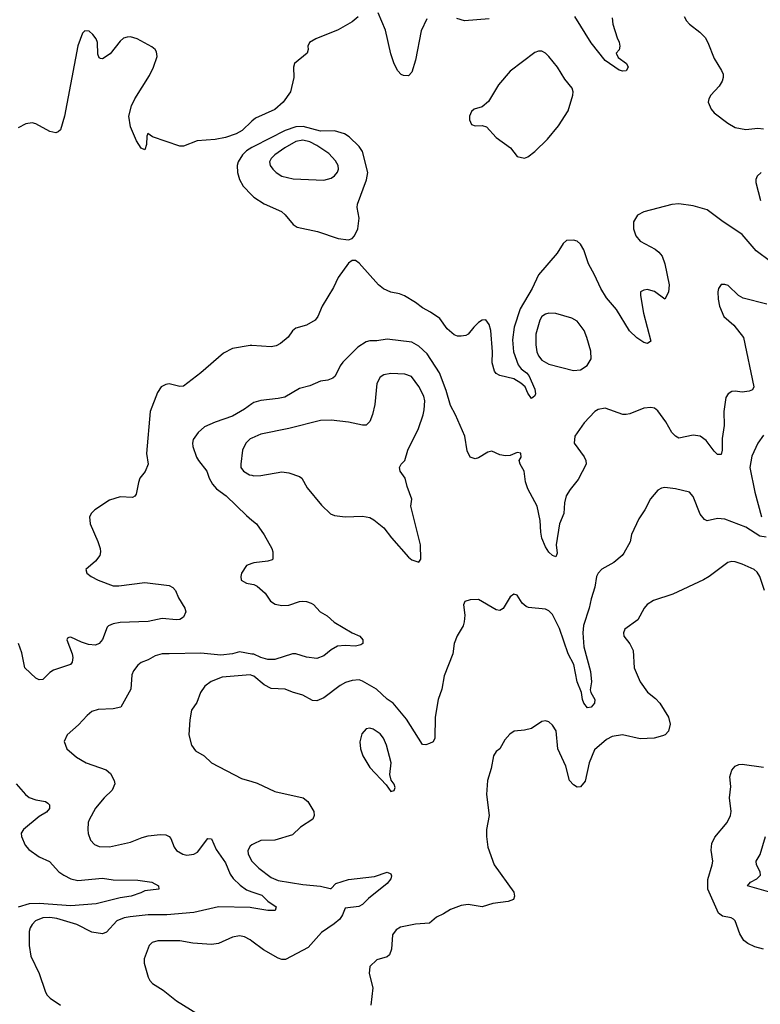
# Model space of a CAD drawing. Header units: inches. Extents: x 2001573 to 2220545, y 644482 to 846830.
# Tile 283 of 656: x 2128679 to 2132893, y 721455 to 727060. Entities that reach past the tile are written whole.
import ezdxf

# ---------------------------------------------------------------- set-up
doc = ezdxf.new("R2010")
doc.units = ezdxf.units.IN
doc.header["$MEASUREMENT"] = 0
doc.layers.add('C1722', color=7, linetype='Continuous')
doc.layers.add('C1732', color=7, linetype='Continuous')

msp = doc.modelspace()

# ---------------------------------------------------------------- linework, layer by layer
at = {"layer": 'C1722', "color": 5}
for points, elevation in [([(2130000, 726481.4), (2129944.2, 726430), (2129910, 726409.4), (2129849, 726390), (2129790, 726377.7), (2129688.8, 726371.2), (2129610, 726339.7), (2129590, 726339.7), (2129433.9, 726393.9), (2129407.7, 726412.3), (2129402.8, 726397.2), (2129400.4, 726350), (2129390, 726319), (2129370, 726329.3), (2129342.6, 726370), (2129309.7, 726450), (2129299.1, 726510), (2129315.6, 726570), (2129333.3, 726610), (2129417.5, 726742.5), (2129440.7, 726790), (2129461.6, 726850), (2129456.9, 726876.9), (2129449.7, 726890), (2129430, 726906), (2129347.6, 726950), (2129310, 726961.6), (2129290, 726961.2), (2129270, 726954.2), (2129250, 726938.3), (2129194, 726866), (2129150, 726836.8), (2129138.7, 726838.7), (2129130, 726842), (2129123.8, 726863.8), (2129120.9, 726930), (2129112.8, 726950), (2129095.1, 726975.1), (2129074.2, 726994.2), (2129050, 726996.7), (2129036.1, 726983.9), (2129008.5, 726911.5), (2128934, 726510), (2128910, 726433.1), (2128897.8, 726422.2), (2128883.5, 726416.5), (2128850, 726422.8), (2128770, 726466.2), (2128750, 726472.5), (2128712.7, 726467.3), (2128670, 726443.7)], 180), ([(2130000, 726332.5), (2129970, 726313.2), (2129947.2, 726290), (2129921.3, 726250), (2129915.5, 726230), (2129917.7, 726190), (2129930.2, 726150), (2129950, 726111.7), (2130000, 726060.5)], 220), ([(2130000, 725205.3), (2129990, 725206), (2129890, 725187.6), (2129838.7, 725161.3), (2129710.2, 725049.8), (2129610, 724974), (2129590, 724971.8), (2129530, 724987), (2129510, 724983.7), (2129484, 724970), (2129462.3, 724937.7), (2129420.3, 724830), (2129400.7, 724590), (2129410.5, 724530), (2129392.5, 724487.5), (2129362.8, 724450), (2129353.7, 724426.3), (2129340.5, 724359.5), (2129332.8, 724347.2), (2129319.5, 724340.5), (2129250, 724343.7), (2129190, 724324.5), (2129106, 724270), (2129088.1, 724251.9), (2129076, 724230), (2129078.8, 724190), (2129123.7, 724090), (2129136.4, 724050), (2129138, 724030), (2129134, 724010), (2129110, 723977.2), (2129054.8, 723930), (2129060.7, 723910), (2129084.9, 723890), (2129124.9, 723870), (2129210, 723837.8), (2129243.3, 723836.7), (2129390, 723856.4), (2129530, 723839.6), (2129550, 723827), (2129565.7, 723810), (2129583.1, 723770), (2129619, 723710), (2129624.4, 723690), (2129610, 723658.3), (2129590, 723645), (2129570, 723642.9), (2129490, 723651.3), (2129410, 723635), (2129250, 723629.1), (2129210, 723620.7), (2129183.8, 723610), (2129177.1, 723602.9), (2129150, 723532), (2129130, 723509.6), (2129110, 723499.7), (2129070, 723502.6), (2129030, 723516), (2128970, 723544.5), (2128957.3, 723542.7), (2128950, 723539), (2128946, 723530), (2128976.5, 723450), (2128981.1, 723430), (2128977.2, 723402.8), (2128966.8, 723390), (2128870, 723356.9), (2128850, 723344.2), (2128810, 723305.1), (2128790, 723302), (2128770, 723312.6), (2128707.1, 723370), (2128690, 723456), (2128671, 723510)], 220), ([(2130000, 724874), (2129957.3, 724842.7), (2129890, 724802.7), (2129790, 724769.8), (2129730, 724742.4), (2129694, 724710), (2129665.8, 724670), (2129662, 724650), (2129664.4, 724630), (2129685.5, 724570), (2129696.1, 724550), (2129743.5, 724490), (2129756.3, 724450), (2129775.6, 724415.6), (2129798.6, 724390), (2129854.3, 724350), (2129970, 724237.1), (2130000, 724211.9)], 240), ([(2130000, 724678.7), (2129990, 724674.2), (2129965.3, 724650), (2129947.1, 724610), (2129936.9, 724530), (2129937.6, 724510), (2129952.4, 724490), (2129986, 724470), (2130000, 724466.4)], 260), ([(2130000, 723965.4), (2129970, 723954), (2129941, 723910), (2129936, 723890), (2129938, 723870), (2129970, 723853.4), (2130000, 723847.1)], 240), ([(2130000, 723449.3), (2129930, 723461.4), (2129888.9, 723451.1), (2129822.8, 723442.8), (2129710, 723453.4), (2129528.8, 723451.2), (2129490, 723449.6), (2129450, 723439.6), (2129410, 723416.2), (2129370, 723400.7), (2129350, 723386.6), (2129326.3, 723353.7), (2129316.4, 723330), (2129310.3, 723250), (2129253.7, 723146.3), (2129210, 723137.2), (2129125.8, 723134.2), (2129090, 723122), (2129061.6, 723098.4), (2129013.4, 723046.6), (2128948, 722990), (2128930.9, 722950.9), (2128947.3, 722910), (2129002, 722862), (2129057.3, 722830), (2129170.9, 722790.9), (2129195.6, 722770), (2129216.5, 722730), (2129219, 722710), (2129205.3, 722674.7), (2129159.5, 722630), (2129110, 722571.8), (2129074.7, 722505.3), (2129068.9, 722490), (2129065.5, 722450), (2129068.3, 722428.3), (2129082.3, 722390), (2129105, 722365), (2129130, 722354), (2129190, 722351.7), (2129310, 722378.4), (2129374.5, 722405.5), (2129410, 722414.9), (2129477.5, 722422.5), (2129510, 722420.5), (2129530, 722410.7), (2129539.2, 722399.2), (2129557.1, 722350), (2129570.3, 722330.3), (2129606, 722310), (2129630, 722304.2), (2129669.7, 722310.3), (2129690, 722321.6), (2129750, 722399.1), (2129770, 722397.3), (2129796.2, 722336.2), (2129850, 722261.5), (2129875.5, 722195.5), (2129892.3, 722172.3), (2129932.9, 722132.9), (2129970, 722107.3), (2130000, 722096.4)], 240), ([(2130000, 723326.1), (2129990, 723329.9), (2129830, 723317.5), (2129768, 723292), (2129732.9, 723267.1), (2129707.6, 723230), (2129686.6, 723173.4), (2129656.5, 723130), (2129646.3, 723073.7), (2129640.8, 722990), (2129655.3, 722930), (2129678.9, 722898.9), (2129728, 722870), (2129770.7, 722830), (2129941.2, 722741.2), (2130000, 722723.2)], 260), ([(2128657.6, 722710), (2128712.2, 722650), (2128733, 722633), (2128770, 722619), (2128824.7, 722610), (2128839.5, 722599.5), (2128847.3, 722590), (2128848, 722570), (2128830.4, 722550), (2128790, 722523.5), (2128700.7, 722450), (2128687.3, 722430), (2128688, 722410), (2128710, 722360.5), (2128730, 722337), (2128790, 722295.5), (2128847.5, 722267.5), (2128901.7, 722210), (2128928.8, 722190), (2128969.6, 722169.6), (2129010, 722159.8), (2129150, 722172.7), (2129210, 722163.8), (2129350, 722161.7), (2129430, 722150.2), (2129468.2, 722130), (2129470.8, 722110), (2129390, 722102.2), (2129368.7, 722090), (2129313, 722070), (2129250, 722062.3), (2129113, 722027), (2128970, 722015.4), (2128790, 722029.9), (2128733.3, 722026.7), (2128670.8, 722009.2)], 220), ([(2130000, 722362.2), (2129990, 722354.7), (2129977.4, 722330), (2129979, 722310), (2130000, 722270.4)], 260), ([(2130000, 722004), (2129990, 722005.5), (2129809.5, 722010.5), (2129670, 721978.2), (2129515.7, 721964.3), (2129410, 721965.4), (2129306.3, 721953.7), (2129272.9, 721947.1), (2129230.4, 721930), (2129173.4, 721866.6), (2129150, 721857.2), (2129090, 721865.8), (2129002.9, 721910), (2128890, 721944.1), (2128850, 721949.2), (2128810, 721947.6), (2128769.1, 721930), (2128749.2, 721910), (2128737.6, 721890), (2128733.4, 721870), (2128732.6, 721790), (2128742.9, 721730), (2128790.2, 721630), (2128823.6, 721530), (2128833.7, 721510), (2128851.1, 721491.1), (2128910, 721450.3)], 240), ([(2130000, 721815.5), (2129990, 721823.1), (2129958.5, 721838.5), (2129930, 721845.1), (2129890, 721838), (2129810, 721801.7), (2129770, 721795), (2129664.1, 721804.1), (2129590, 721816.2), (2129464.1, 721815.9), (2129432.8, 721807.2), (2129414.9, 721790), (2129386, 721714), (2129387.2, 721690), (2129409.1, 721610), (2129418.7, 721590), (2129434.3, 721574.3), (2129495.6, 721535.6), (2129570, 721474.9), (2129690, 721401.6)], 260)]:
    msp.add_lwpolyline(points, dxfattribs=dict(at, elevation=elevation))
at = {"layer": 'C1732', "color": 5}
for points, elevation in [([(2130603.8, 727076.2), (2130570, 727047.7), (2130490, 727001.5), (2130362.8, 726950), (2130326.8, 726930), (2130317.3, 726910), (2130319.1, 726890), (2130314, 726870), (2130242.4, 726810), (2130237.4, 726790), (2130238.9, 726730), (2130219, 726650), (2130177.2, 726590), (2130130, 726548), (2130020.1, 726499.9), (2130000, 726481.4)], 180), ([(2130994.6, 727065.4), (2130963.2, 726996.8), (2130930, 726828.7), (2130910, 726762), (2130890, 726741.2), (2130862.7, 726742.7), (2130850, 726748.7), (2130830, 726768.7), (2130810, 726809.2), (2130790, 726865.2), (2130760.6, 727000.6), (2130718.4, 727098.4)], 180), ([(2132048.9, 727070), (2132054.3, 727034.3), (2132077.3, 726957.3), (2132090, 726931.3), (2132093.4, 726910), (2132090, 726888), (2132072, 726870), (2132084.7, 726844.7), (2132130.6, 726810), (2132140.7, 726790), (2132130, 726769.5), (2132110, 726767.3), (2132090, 726773.2), (2132010, 726827.3), (2131930, 726928.7), (2131837.4, 727077.4)], 180), ([(2132458.7, 727078.7), (2132472.8, 727052.8), (2132490, 727033.7), (2132549.3, 726989.3), (2132578.6, 726958.6), (2132594.6, 726930), (2132630, 726838.8), (2132672.7, 726770), (2132680.5, 726750), (2132681.6, 726730), (2132676.4, 726710), (2132658.2, 726681.8), (2132610.4, 726630), (2132600.4, 726610), (2132596.4, 726590), (2132612.7, 726550), (2132630.6, 726530), (2132708, 726470), (2132750, 726447), (2132810, 726435.3), (2132878, 726442), (2132910, 726438.9)], 220), ([(2131350, 727065.3), (2131210, 727054), (2131166.1, 727066.1)], 180), ([(2130000, 726060.5), (2130010.3, 726050), (2130070, 726011.3), (2130167.9, 725967.9), (2130188.2, 725950), (2130234.4, 725894.4), (2130258.3, 725878.3), (2130373.9, 725853.9), (2130490, 725814.9), (2130550, 725807.3), (2130570, 725814), (2130583.7, 725830), (2130602.4, 725870), (2130609.6, 725930), (2130598.4, 725990), (2130601.6, 726010), (2130652.5, 726147.5), (2130659.3, 726190), (2130628.8, 726310), (2130610, 726337.2), (2130553.9, 726393.9), (2130527.6, 726410), (2130470, 726427.7), (2130390, 726426.2), (2130291.5, 726451.5), (2130250, 726449.9), (2130190, 726429.9), (2130010, 726338.9), (2130000, 726332.5)], 220), ([(2132898, 726190), (2132874.4, 726170), (2132866.3, 726150), (2132866.4, 726133.6), (2132894.3, 726030)], 220), ([(2132950, 725682.6), (2132870, 725745), (2132790, 725837.3), (2132674.1, 725914.1), (2132590, 725977.4), (2132510, 726001.1), (2132429.1, 726010.9), (2132390, 726007.4), (2132230, 725966.9), (2132193.6, 725946.4), (2132171.8, 725910), (2132171.8, 725870), (2132184.2, 725830), (2132210, 725798.4), (2132293.5, 725753.5), (2132316, 725736), (2132333.9, 725713.9), (2132350.2, 725670.2), (2132373.4, 725550), (2132370, 725508.7), (2132350, 725468.7), (2132290, 725512.7), (2132270, 725519), (2132250, 725524), (2132230, 725521.2), (2132211.3, 725510), (2132210.9, 725489.1), (2132227.6, 725390), (2132270.4, 725230), (2132250, 725216), (2132230, 725222.9), (2132190, 725249.6), (2132149, 725289), (2132074.6, 725410), (2132017.1, 725477.1), (2131984.4, 725530), (2131950, 725607), (2131914.3, 725670), (2131888, 725750), (2131870, 725782), (2131850, 725798.4), (2131830, 725804.5), (2131790, 725802.7), (2131770, 725785.2), (2131737.3, 725730), (2131630, 725607.3), (2131594.9, 725530), (2131526.5, 725413.5), (2131491.3, 725310), (2131482, 725238), (2131489.1, 725169.1), (2131515.5, 725095.5), (2131532.8, 725072.8), (2131563, 725050), (2131575, 725035), (2131610, 724956.4), (2131613.2, 724930), (2131610, 724918), (2131590, 724903), (2131570, 724934.5), (2131554.8, 724970), (2131530.9, 724990.9), (2131490, 725015.2), (2131410, 725034), (2131390, 725046.3), (2131379.8, 725059.8), (2131366.8, 725106.8), (2131369, 725170), (2131359.8, 725290), (2131350, 725324.5), (2131330, 725352.3), (2131310, 725349.5), (2131290, 725337), (2131262, 725310), (2131230.3, 725269.7), (2131217.3, 725262.7), (2131190, 725257.6), (2131170, 725258.7), (2131150, 725266), (2131110, 725300.5), (2131070, 725358.4), (2131015.9, 725395.9), (2130970, 725420.5), (2130930.8, 725450.8), (2130867.2, 725487.2), (2130839.5, 725499.5), (2130790, 725508.2), (2130747.8, 725527.8), (2130720.7, 725550), (2130610, 725674), (2130590, 725689), (2130570, 725689), (2130550, 725674), (2130490, 725592.3), (2130463.6, 725536.4), (2130400.4, 725430), (2130374.9, 725370), (2130359.1, 725350), (2130310, 725320.7), (2130250, 725303.7), (2130230, 725289.2), (2130206.4, 725253.6), (2130162.6, 725217.4), (2130137.2, 725202.8), (2130110, 725198), (2130000, 725205.3)], 220), ([(2132930, 725440.7), (2132794.7, 725474.7), (2132769.3, 725490), (2132710, 725546), (2132690, 725552.7), (2132670, 725552.7), (2132654, 725530), (2132650.6, 725510), (2132652.7, 725470), (2132661.3, 725430), (2132686, 725370), (2132741.7, 725321.7), (2132796.4, 725250), (2132855.5, 724970), (2132847.9, 724952.1), (2132830, 724945.1), (2132790, 724940.5), (2132750, 724946), (2132730, 724942.9), (2132710.3, 724929.7), (2132697.1, 724910), (2132685.3, 724830), (2132687.1, 724750), (2132676.5, 724676.5), (2132676, 724610), (2132670, 724585.2), (2132650, 724584.5), (2132630, 724603.6), (2132585, 724665), (2132550, 724689.8), (2132510, 724695.1), (2132430, 724677.6), (2132410, 724689.6), (2132389.6, 724710), (2132354.3, 724770), (2132310, 724832.7), (2132290, 724849.3), (2132270, 724852.7), (2132230, 724849.5), (2132150, 724815.6), (2132130, 724811.8), (2132110, 724812), (2132010, 724849.3), (2131970, 724841.2), (2131950.5, 724829.5), (2131890, 724765.2), (2131837.3, 724690), (2131834, 724650), (2131890, 724570.8), (2131900.4, 724550), (2131902.4, 724530), (2131856.5, 724443.5), (2131810, 724385.1), (2131788.9, 724350), (2131778.5, 724310), (2131774.6, 724250), (2131750.3, 724189.7), (2131730.4, 724070), (2131735.9, 724024.1), (2131730, 724002), (2131710, 724009.2), (2131690, 724029.3), (2131670, 724059), (2131650, 724108.7), (2131643.5, 724143.5), (2131640.3, 724210), (2131623.7, 724290), (2131569, 724390), (2131556.5, 724430), (2131549.7, 724490), (2131527, 724530), (2131520.9, 724550), (2131531.6, 724570), (2131530, 724592.7), (2131510, 724597.2), (2131470, 724579.5), (2131443.4, 724576.6), (2131410, 724582.9), (2131364.1, 724604.1), (2131341.4, 724598.6), (2131290, 724566), (2131270, 724560.5), (2131241.2, 724570), (2131225.4, 724605.4), (2131211.6, 724690), (2131159.1, 724810), (2131130, 724864.2), (2131105.6, 724950), (2131066.5, 725050), (2130997.7, 725157.7), (2130950, 725202.5), (2130910, 725224.8), (2130770, 725241.5), (2130710, 725232.7), (2130670, 725232.4), (2130650, 725226), (2130603.3, 725196.7), (2130517.4, 725110), (2130502.6, 725090), (2130472.7, 725030), (2130460.7, 725019.3), (2130431.5, 725008.5), (2130390, 725003), (2130330, 724976.3), (2130270, 724959.7), (2130187.9, 724912.1), (2130150, 724903.1), (2130050, 724892.6), (2130010, 724881.3), (2130000, 724874)], 240), ([(2130000, 724466.4), (2130010, 724463.8), (2130050, 724465.4), (2130170, 724486.9), (2130210, 724481.5), (2130270, 724460.3), (2130283.1, 724450), (2130314.9, 724394.9), (2130395.6, 724295.6), (2130446.7, 724246.7), (2130470, 724238), (2130529.6, 724230.4), (2130630, 724234.4), (2130670, 724226), (2130693.1, 724213.1), (2130750, 724167.3), (2130793.4, 724110), (2130890, 724001), (2130910, 723986), (2130950, 723972), (2130962, 723990), (2130959.3, 724070), (2130905.1, 724290), (2130909.4, 724330), (2130882.8, 724402.8), (2130872.4, 724450), (2130842.6, 724490), (2130840.4, 724510), (2130849.8, 724530.2), (2130869.6, 724550), (2130888, 724610), (2130948, 724732), (2130974.7, 724810), (2130980.3, 724839.7), (2130983.2, 724890), (2130977.4, 724917.4), (2130950, 724971.2), (2130908.7, 725028.7), (2130870, 725041.5), (2130790, 725046.8), (2130750, 725038.2), (2130730, 725024.7), (2130710.2, 724989.8), (2130698.6, 724870), (2130686.6, 724813.4), (2130670, 724772.3), (2130650, 724752), (2130630, 724751.6), (2130550, 724769.8), (2130450, 724779.8), (2130390, 724778), (2130210, 724732.3), (2130050, 724701.4), (2130000, 724678.7)], 260), ([(2132910, 724695.1), (2132877.8, 724650), (2132845.1, 724574.9), (2132834, 724510), (2132860.8, 724370), (2132898.6, 724230)], 260), ([(2132925.3, 724114.7), (2132890, 724119.8), (2132810, 724172.2), (2132690, 724217), (2132650, 724220.3), (2132590, 724207.6), (2132574.9, 724214.9), (2132550, 724245.2), (2132510, 724345.2), (2132489.6, 724369.6), (2132410, 724389.6), (2132350, 724396.9), (2132330, 724393.3), (2132310, 724381.6), (2132267.5, 724332.5), (2132236.5, 724270), (2132201.8, 724218.2), (2132160.4, 724130), (2132152.1, 724087.9), (2132116.7, 724023.3), (2132106.8, 724010), (2132058.8, 723970), (2131990, 723932.3), (2131970, 723909.2), (2131960.4, 723890), (2131950.4, 723830), (2131930, 723764), (2131919.7, 723710), (2131887.5, 723612.5), (2131882, 723570), (2131888.8, 723490), (2131926.8, 723350), (2131931.2, 723291.2), (2131924.6, 723244.6), (2131928.2, 723230), (2131951.8, 723190), (2131948.5, 723170), (2131930, 723147.6), (2131910, 723142.9), (2131888.9, 723170), (2131880.8, 723190), (2131875.1, 723230), (2131850.6, 723290), (2131832.2, 723390), (2131800.2, 723450), (2131750, 723594.7), (2131710, 723674), (2131690, 723695.3), (2131670, 723704.2), (2131574.3, 723714.3), (2131559.7, 723719.7), (2131538, 723738), (2131510, 723784), (2131490, 723789), (2131470, 723774), (2131430, 723709), (2131410, 723697.2), (2131390, 723701.2), (2131290, 723759), (2131242, 723758), (2131211.3, 723748.7), (2131204.7, 723730), (2131210.7, 723670), (2131207.5, 723632.5), (2131201, 723610), (2131167.1, 723552.9), (2131150.8, 723510), (2131143.8, 723450), (2131094.2, 723325.8), (2131080.4, 723250), (2131059.5, 723190), (2131043.2, 723090), (2131041.3, 722970), (2131030.3, 722949.7), (2131010, 722939.5), (2130990, 722932.7), (2130970, 722934), (2130879.2, 723079.2), (2130804.4, 723170), (2130770, 723193.1), (2130709, 723249), (2130630, 723295.4), (2130610, 723302.2), (2130570, 723298.2), (2130532.8, 723287.2), (2130501.6, 723270), (2130410, 723199.7), (2130370, 723183.1), (2130345.3, 723185.3), (2130290, 723214.7), (2130230, 723231.2), (2130190, 723248.7), (2130110, 723253.8), (2130070, 723274.6), (2130010, 723322.3), (2130000, 723326.1)], 260), ([(2130000, 724211.9), (2130026, 724190), (2130070, 724127.3), (2130114, 724050), (2130118.8, 724030), (2130118, 723990), (2130114.4, 723985.6), (2130090, 723977.2), (2130010, 723969.2), (2130000, 723965.4)], 240), ([(2132916.9, 723810), (2132889.7, 723890), (2132874.5, 723914.5), (2132857, 723930), (2132790, 723960.4), (2132750, 723973.7), (2132730, 723975.4), (2132708, 723970), (2132601.6, 723890), (2132570, 723871.3), (2132394, 723790), (2132285.7, 723754.3), (2132248.2, 723731.8), (2132231.5, 723710), (2132195.9, 723644.1), (2132122, 723590), (2132113.7, 723570), (2132117, 723550), (2132150, 723508), (2132168.8, 723470), (2132174, 723370), (2132210, 723290.6), (2132250, 723232.7), (2132296.4, 723196.4), (2132321.1, 723170), (2132370.4, 723090), (2132379.3, 723050), (2132370, 723009.2), (2132350.8, 722990), (2132336.7, 722983.3), (2132288.8, 722971.2), (2132210, 722966.8), (2132108.6, 722988.6), (2132050, 722979.8), (2132017.6, 722962.4), (2131950, 722904.7), (2131918, 722830), (2131895.2, 722724.8), (2131870, 722694), (2131850, 722692.3), (2131830, 722704.7), (2131806.2, 722730), (2131786.6, 722810), (2131740.9, 722910), (2131731.1, 723011.1), (2131710, 723045.2), (2131690, 723062.7), (2131670, 723069.3), (2131650, 723065.2), (2131590, 723026), (2131550, 723015.1), (2131492, 723010), (2131466.9, 722993.1), (2131439.9, 722960.1), (2131410.8, 722910), (2131390, 722894), (2131374, 722870), (2131361.7, 722798.3), (2131340.5, 722730), (2131334.9, 722650), (2131350.4, 722530), (2131335.5, 722450), (2131335.5, 722410), (2131342, 722350), (2131377.6, 722250), (2131490, 722094), (2131494.9, 722070), (2131488.1, 722051.9), (2131458.9, 722041.1), (2131370, 722028.5), (2131310, 722009.7), (2131230, 722022.7), (2131190, 722018), (2131130, 721995.3), (2131090, 721969.6), (2131050, 721951.5), (2131010, 721917.4), (2130930, 721912.2), (2130846.3, 721893.7), (2130820.5, 721879.5), (2130799.5, 721850), (2130793.4, 721770), (2130782.3, 721737.7), (2130770, 721725.1), (2130710, 721709.3), (2130670.8, 721670), (2130667.7, 721630), (2130688, 721550), (2130676.3, 721450)], 280), ([(2130000, 723847.1), (2130010, 723844.9), (2130030, 723835.3), (2130075.1, 723795.1), (2130105.7, 723750), (2130132.5, 723732.5), (2130170, 723726.2), (2130210, 723726.9), (2130270, 723748.7), (2130290, 723750.4), (2130310, 723748.5), (2130337.8, 723737.8), (2130350.2, 723730.2), (2130389.2, 723689.2), (2130427.2, 723667.2), (2130467.7, 723630), (2130569.4, 723569.4), (2130614, 723550), (2130630.8, 723530), (2130631.3, 723510), (2130619, 723501), (2130590, 723494.7), (2130530, 723498.3), (2130486.4, 723493.6), (2130450, 723474), (2130410, 723438.7), (2130370, 723424.2), (2130310, 723431.9), (2130250, 723449.8), (2130230, 723450.8), (2130130, 723418.9), (2130090, 723418.3), (2130050, 723428.7), (2130010, 723447.5), (2130000, 723449.3)], 240), ([(2132910, 721768.8), (2132861.6, 721781.6), (2132820.9, 721800.9), (2132798.9, 721818.9), (2132776.9, 721856.9), (2132749.6, 721930), (2132740.5, 721940.5), (2132727.3, 721947.3), (2132677.5, 721957.5), (2132655, 721975), (2132594.9, 722110), (2132594.8, 722165.2), (2132619.6, 722250), (2132621.6, 722270), (2132613.3, 722333.3), (2132616.9, 722370), (2132633.6, 722406.4), (2132703.6, 722490), (2132723.6, 722530), (2132727.3, 722552.7), (2132716.8, 722630), (2132724.2, 722695.8), (2132719.8, 722750), (2132731.1, 722788.9), (2132749.9, 722810.1), (2132770, 722819.8), (2132790, 722821.6), (2132910, 722804.6)], 280), ([(2130000, 722723.2), (2130030, 722714), (2130130, 722666.7), (2130291.3, 722630), (2130318.8, 722610), (2130352.8, 722552.8), (2130354, 722530), (2130346.8, 722510), (2130276, 722464), (2130230, 722419.6), (2130130.3, 722389.7), (2130050, 722388), (2130010, 722369.6), (2130000, 722362.2)], 260), ([(2132951.9, 722091.9), (2132820.5, 722130), (2132837.7, 722150), (2132872.6, 722170), (2132894, 722190), (2132892.4, 722210), (2132870.9, 722250), (2132869.6, 722270), (2132892.4, 722307.6), (2132922.3, 722410)], 260), ([(2130000, 722270.4), (2130000.2, 722270), (2130039, 722230), (2130110, 722177.1), (2130150, 722160.6), (2130290, 722136.8), (2130390, 722128.4), (2130445.2, 722114.8), (2130450, 722114.8), (2130477.6, 722142.4), (2130550, 722166.7), (2130697.4, 722182.6), (2130770, 722208.2), (2130790, 722198.8), (2130794, 722186), (2130790.3, 722169.7), (2130770, 722142.7), (2130663.1, 722056.9), (2130630, 722022.7), (2130608, 722012), (2130530, 722002), (2130515.3, 721964.7), (2130499.3, 721940.7), (2130467.2, 721912.8), (2130396.5, 721863.5), (2130320.9, 721779.1), (2130190.2, 721709.8), (2130170, 721709.7), (2130150, 721717.2), (2130065.8, 721765.8), (2130000, 721815.5)], 260), ([(2130000, 722096.4), (2130056.1, 722076.1), (2130090, 722042.2), (2130138, 722010), (2130133, 721990), (2130090.1, 721989.9), (2130000, 722004)], 240)]:
    msp.add_lwpolyline(points, dxfattribs=dict(at, elevation=elevation))
for points, elevation in [([(2131630, 726880.3), (2131610, 726874), (2131470, 726767.4), (2131403.2, 726690), (2131346.7, 726593.3), (2131310, 726564.5), (2131264, 726550), (2131250, 726538), (2131238.9, 726510), (2131238, 726490), (2131250, 726463.8), (2131270, 726456.4), (2131310, 726457.1), (2131334, 726450), (2131389.3, 726389.3), (2131470.7, 726330), (2131510, 726282), (2131550, 726270.8), (2131570, 726278.8), (2131610, 726310.5), (2131681, 726379), (2131744.6, 726455.4), (2131799, 726541), (2131825.5, 726630), (2131827.8, 726650), (2131821.4, 726670), (2131780.5, 726720.5), (2131738.5, 726790), (2131690, 726849.8), (2131670, 726868.7), (2131650, 726879.8)], 220), ([(2130290, 726373.7), (2130250, 726365.8), (2130187.1, 726330), (2130130.3, 726290), (2130108.8, 726270), (2130100.3, 726250), (2130104.6, 726230), (2130118.3, 726210), (2130138, 726190), (2130170, 726169.3), (2130234.5, 726154.5), (2130410, 726146), (2130450, 726157.7), (2130470, 726170.2), (2130487.8, 726192.2), (2130493.2, 726210), (2130490.7, 726230), (2130476.3, 726256.3), (2130437.5, 726297.5), (2130370, 726344.6), (2130330, 726364.8)], 240), ([(2131690.1, 725389.9), (2131670, 725384.6), (2131650.2, 725370), (2131638.5, 725350), (2131615.5, 725270), (2131614.6, 725210), (2131621, 725170), (2131630, 725147), (2131650, 725122.4), (2131690, 725099.3), (2131830, 725063.1), (2131870, 725066.4), (2131908.4, 725091.6), (2131929.7, 725130.3), (2131927.7, 725172.3), (2131906, 725250), (2131889.7, 725290), (2131850, 725343), (2131821, 725361), (2131730, 725388.4)], 240), ([(2130670, 723027.8), (2130650, 723022.9), (2130625.7, 722994.3), (2130614.9, 722950), (2130618.7, 722910), (2130630.3, 722870), (2130670, 722804), (2130764, 722704), (2130790, 722666.8), (2130810, 722672), (2130814.5, 722690), (2130810, 722708), (2130792, 722732), (2130784.1, 722764.1), (2130792, 722830), (2130766.4, 722930), (2130748.4, 722970), (2130730, 722995.4), (2130690, 723022)], 280)]:
    msp.add_lwpolyline(points, close=True, dxfattribs=dict(at, elevation=elevation))

doc.saveas('drawing.dxf')
